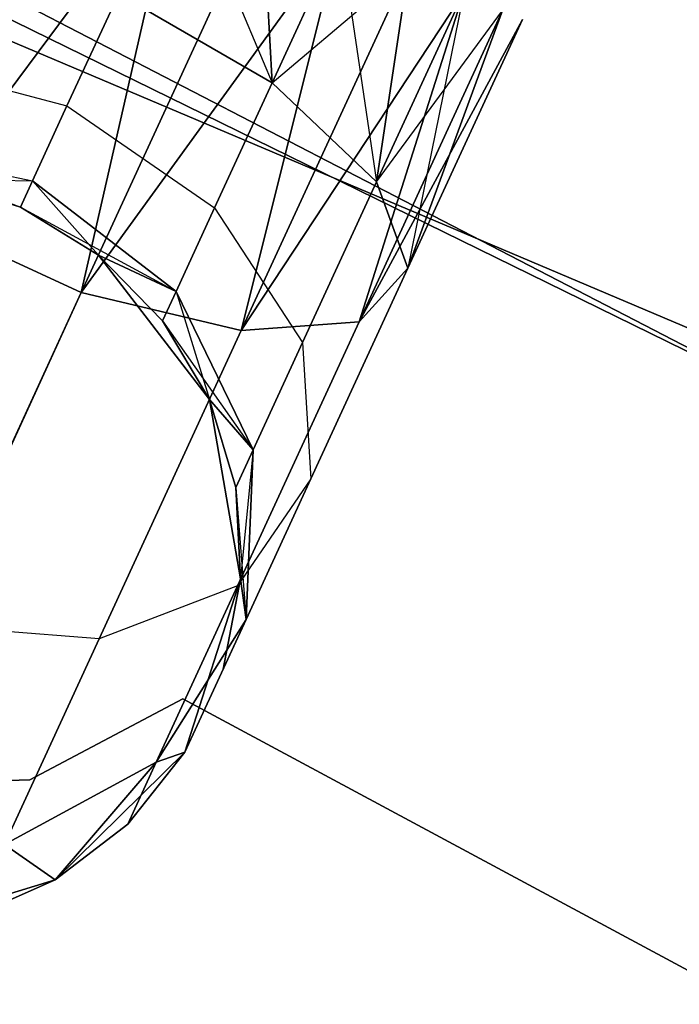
# Model space of a CAD drawing. Extents: x -91 to 91, y -91 to 262.
# Tile 411 of 480: x 25.7 to 27.43, y 53.73 to 56.31. Entities that reach past the tile are written whole.
import ezdxf

# ---------------------------------------------------------------- set-up
doc = ezdxf.new("R2010")
doc.units = 0
doc.header["$LTSCALE"] = 25.4
doc.layers.get('0').update_dxf_attribs({"linetype": 'CONTINUOUS'})

# ---------------------------------------------------------------- blocks, each defined once
blk = doc.blocks.new('ETE0_STL_1')
at = {"color": 0}
for p, q in [((27.8505, 55.3367, 327.5076), (20.3893, 58.4985, 327.5076)), ((20.3893, 58.4985, 328.5076), (27.8505, 55.3367, 328.5076)), ((27.8505, 55.3367, 327.5076), (20.3893, 58.4985, 327.5076)), ((20.3893, 58.4985, 328.5076), (27.8505, 55.3367, 328.5076)), ((30.8683, 53.7694, 159.5), (23.5859, 57.3385, 159.5)), ((23.5859, 57.3385, 169), (30.8683, 53.7694, 169)), ((23.5859, 57.3385, 169), (30.8683, 53.7694, 169)), ((30.8683, 53.7694, 159.5), (23.5859, 57.3385, 159.5)), ((24.8384, 56.8072, 330.5076), (32.0407, 53.0791, 330.5076)), ((32.0407, 53.0791, 321.0076), (24.8384, 56.8072, 321.0076)), ((32.0407, 53.0791, 321.0076), (24.8384, 56.8072, 321.0076)), ((24.8384, 56.8072, 330.5076), (32.0407, 53.0791, 330.5076)), ((25.4267, 55.7973, 319.2628), (26.1198, 56.7297, 319.0076)), ((25.4267, 55.7973, 319.2628), (26.1198, 56.7297, 319.0076)), ((26.1198, 56.7297, 171.0076), (25.4267, 55.7973, 170.7524)), ((26.1198, 56.7297, 171.0076), (25.4267, 55.7973, 170.7524)), ((25.8614, 55.597, 319.2628), (26.1198, 56.7297, 319.0076)), ((25.8614, 55.597, 319.2628), (26.1198, 56.7297, 319.0076)), ((26.1198, 56.7297, 171.0076), (25.8614, 55.597, 170.7524)), ((26.1198, 56.7297, 171.0076), (25.8614, 55.597, 170.7524)), ((26.1198, 56.7297, 169.0076), (26.3634, 56.1479, 169.0373)), ((26.1198, 56.7297, 169.0076), (26.3634, 56.1479, 169.0373)), ((25.8614, 55.597, 319.2628), (26.3372, 56.6296, 319.0367)), ((25.8614, 55.597, 319.2628), (26.3372, 56.6296, 319.0367)), ((26.3372, 56.6296, 170.9785), (25.8614, 55.597, 170.7524)), ((26.3372, 56.6296, 170.9785), (25.8614, 55.597, 170.7524)), ((26.3634, 56.1479, 320.9779), (26.3372, 56.6296, 320.9785)), ((26.3634, 56.1479, 320.9779), (26.3372, 56.6296, 320.9785)), ((26.3372, 56.6296, 169.0367), (26.3634, 56.1479, 169.0373)), ((26.3372, 56.6296, 169.0367), (26.3634, 56.1479, 169.0373)), ((25.8614, 55.597, 319.2628), (26.5419, 56.5353, 319.1222)), ((25.8614, 55.597, 319.2628), (26.5419, 56.5353, 319.1222)), ((26.5419, 56.5353, 170.8931), (25.8614, 55.597, 170.7524)), ((26.5419, 56.5353, 170.8931), (25.8614, 55.597, 170.7524)), ((26.2819, 55.497, 319.4683), (26.5419, 56.5353, 319.1222)), ((26.2819, 55.497, 319.4683), (26.5419, 56.5353, 319.1222)), ((26.5419, 56.5353, 170.8931), (26.2819, 55.497, 170.5469)), ((26.5419, 56.5353, 170.8931), (26.2819, 55.497, 170.5469)), ((26.3634, 56.1479, 320.9779), (26.5419, 56.5353, 320.8931)), ((26.3634, 56.1479, 320.9779), (26.5419, 56.5353, 320.8931)), ((26.5419, 56.5353, 169.1222), (26.3634, 56.1479, 169.0373)), ((26.5419, 56.5353, 169.1222), (26.3634, 56.1479, 169.0373)), ((26.5419, 56.5353, 169.1222), (26.638, 55.8877, 169.3306)), ((26.5419, 56.5353, 169.1222), (26.638, 55.8877, 169.3306)), ((26.2819, 55.497, 319.4683), (26.7221, 56.4522, 319.2591)), ((26.2819, 55.497, 319.4683), (26.7221, 56.4522, 319.2591)), ((26.7221, 56.4522, 170.7561), (26.2819, 55.497, 170.5469)), ((26.7221, 56.4522, 170.7561), (26.2819, 55.497, 170.5469)), ((26.3634, 56.1479, 320.9779), (26.7221, 56.4522, 320.7561)), ((26.3634, 56.1479, 320.9779), (26.7221, 56.4522, 320.7561)), ((26.638, 55.8877, 320.6847), (26.7221, 56.4522, 320.7561)), ((26.638, 55.8877, 320.6847), (26.7221, 56.4522, 320.7561)), ((26.7221, 56.4522, 169.2591), (26.638, 55.8877, 169.3306)), ((26.7221, 56.4522, 169.2591), (26.638, 55.8877, 169.3306)), ((25.9597, 56.3822, 321.0837), (25.8239, 56.0875, 321.3005)), ((25.9597, 56.3822, 321.0837), (25.8239, 56.0875, 321.3005)), ((25.8239, 56.0875, 168.7147), (25.9597, 56.3822, 168.9315)), ((25.8239, 56.0875, 168.7147), (25.9597, 56.3822, 168.9315)), ((25.9597, 56.3822, 321.0837), (26.3634, 56.1479, 320.9779)), ((25.9597, 56.3822, 321.0837), (26.3634, 56.1479, 320.9779)), ((26.3634, 56.1479, 169.0373), (25.9597, 56.3822, 168.9315)), ((26.3634, 56.1479, 169.0373), (25.9597, 56.3822, 168.9315)), ((26.2819, 55.497, 319.4683), (26.8673, 56.3854, 319.4395)), ((26.2819, 55.497, 319.4683), (26.8673, 56.3854, 319.4395)), ((26.8673, 56.3854, 170.5757), (26.2819, 55.497, 170.5469)), ((26.8673, 56.3854, 170.5757), (26.2819, 55.497, 170.5469)), ((26.592, 55.5201, 319.8322), (26.8673, 56.3854, 319.4395)), ((26.592, 55.5201, 319.8322), (26.8673, 56.3854, 319.4395)), ((26.8673, 56.3854, 170.5757), (26.592, 55.5201, 170.183)), ((26.8673, 56.3854, 170.5757), (26.592, 55.5201, 170.183)), ((26.638, 55.8877, 320.6847), (26.8673, 56.3854, 320.5757)), ((26.638, 55.8877, 320.6847), (26.8673, 56.3854, 320.5757)), ((26.8673, 56.3854, 169.4395), (26.638, 55.8877, 169.3306)), ((26.8673, 56.3854, 169.4395), (26.638, 55.8877, 169.3306)), ((26.8673, 56.3854, 169.4395), (26.7204, 55.6611, 169.744)), ((26.8673, 56.3854, 169.4395), (26.7204, 55.6611, 169.744)), ((26.592, 55.5201, 319.8322), (26.969, 56.3385, 319.653)), ((26.592, 55.5201, 319.8322), (26.969, 56.3385, 319.653)), ((26.969, 56.3385, 170.3622), (26.592, 55.5201, 170.183)), ((26.969, 56.3385, 170.3622), (26.592, 55.5201, 170.183)), ((26.638, 55.8877, 320.6847), (26.969, 56.3385, 320.3622)), ((26.638, 55.8877, 320.6847), (26.969, 56.3385, 320.3622)), ((26.7204, 55.6611, 320.2712), (26.969, 56.3385, 320.3622)), ((26.7204, 55.6611, 320.2712), (26.969, 56.3385, 320.3622)), ((26.969, 56.3385, 169.653), (26.7204, 55.6611, 169.744)), ((26.969, 56.3385, 169.653), (26.7204, 55.6611, 169.744)), ((26.592, 55.5201, 319.8322), (27.0214, 56.3143, 319.8871)), ((26.592, 55.5201, 319.8322), (27.0214, 56.3143, 319.8871)), ((27.0214, 56.3143, 170.1281), (26.592, 55.5201, 170.183)), ((27.0214, 56.3143, 170.1281), (26.592, 55.5201, 170.183)), ((26.7204, 55.6611, 320.2712), (27.0214, 56.3143, 320.1281)), ((26.7204, 55.6611, 320.2712), (27.0214, 56.3143, 319.8871)), ((26.7204, 55.6611, 320.2712), (27.0214, 56.3143, 320.1281)), ((26.7204, 55.6611, 320.2712), (27.0214, 56.3143, 319.8871)), ((27.0214, 56.3143, 170.1281), (26.7204, 55.6611, 169.744)), ((27.0214, 56.3143, 169.8871), (26.7204, 55.6611, 169.744)), ((27.0214, 56.3143, 169.8871), (26.7204, 55.6611, 169.744)), ((27.0214, 56.3143, 170.1281), (26.7204, 55.6611, 169.744)), ((25.3679, 56.2084, 321.2195), (25.8239, 56.0875, 321.3005)), ((25.3679, 56.2084, 321.2195), (25.8239, 56.0875, 321.3005)), ((25.3679, 56.2084, 168.7957), (25.8239, 56.0875, 168.7147)), ((25.3679, 56.2084, 168.7957), (25.8239, 56.0875, 168.7147)), ((26.2121, 55.8195, 321.2195), (26.3634, 56.1479, 320.9779)), ((26.2121, 55.8195, 321.2195), (26.3634, 56.1479, 320.9779)), ((26.3634, 56.1479, 169.0373), (26.2121, 55.8195, 168.7957)), ((26.3634, 56.1479, 169.0373), (26.2121, 55.8195, 168.7957)), ((26.3634, 56.1479, 320.9779), (26.638, 55.8877, 320.6847)), ((26.3634, 56.1479, 320.9779), (26.638, 55.8877, 320.6847)), ((26.638, 55.8877, 169.3306), (26.3634, 56.1479, 169.0373)), ((26.638, 55.8877, 169.3306), (26.3634, 56.1479, 169.0373)), ((25.8239, 56.0875, 321.3005), (25.7332, 55.8906, 321.6249)), ((25.8239, 56.0875, 321.3005), (25.7332, 55.8906, 321.6249)), ((25.7332, 55.8906, 168.3903), (25.8239, 56.0875, 168.7147)), ((25.7332, 55.8906, 168.3903), (25.8239, 56.0875, 168.7147)), ((25.8239, 56.0875, 321.3005), (26.2121, 55.8195, 321.2195)), ((25.8239, 56.0875, 321.3005), (26.2121, 55.8195, 321.2195)), ((25.8239, 56.0875, 168.7147), (26.2121, 55.8195, 168.7957)), ((25.8239, 56.0875, 168.7147), (26.2121, 55.8195, 168.7957)), ((25.2668, 55.989, 321.5811), (25.7332, 55.8906, 321.6249)), ((25.2668, 55.989, 321.5811), (25.7332, 55.8906, 321.6249)), ((25.2668, 55.989, 168.4341), (25.7013, 55.8215, 168.0076)), ((25.2668, 55.989, 168.4341), (25.7013, 55.8215, 168.0076)), ((25.2668, 55.989, 168.4341), (25.7332, 55.8906, 168.3903)), ((25.2668, 55.989, 168.4341), (25.7332, 55.8906, 168.3903)), ((25.7013, 55.8215, 327.5076), (25.4718, 55.8952, 327.5076)), ((25.4718, 55.8952, 163.5076), (25.7013, 55.8215, 163.5076)), ((25.7013, 55.8215, 322.0076), (25.4718, 55.8952, 322.0076)), ((25.7013, 55.8215, 327.5076), (25.4718, 55.8952, 327.5076)), ((25.4718, 55.8952, 322.0076), (25.7332, 55.8906, 321.6249)), ((25.4718, 55.8952, 322.0076), (25.7332, 55.8906, 321.6249)), ((25.7013, 55.8215, 322.0076), (25.4718, 55.8952, 322.0076)), ((25.7013, 55.8215, 168.0076), (25.4718, 55.8952, 168.0076)), ((25.7013, 55.8215, 168.0076), (25.4718, 55.8952, 168.0076)), ((25.4718, 55.8952, 163.5076), (25.7013, 55.8215, 163.5076)), ((25.7332, 55.8906, 321.6249), (25.7013, 55.8215, 322.0076)), ((25.7332, 55.8906, 321.6249), (25.7013, 55.8215, 322.0076)), ((25.7013, 55.8215, 168.0076), (25.7332, 55.8906, 168.3903)), ((25.7013, 55.8215, 168.0076), (25.7332, 55.8906, 168.3903)), ((26.111, 55.6, 321.5811), (25.7332, 55.8906, 321.6249)), ((26.111, 55.6, 321.5811), (25.7332, 55.8906, 321.6249)), ((25.7332, 55.8906, 168.3903), (25.9065, 55.695, 168.0076)), ((25.7332, 55.8906, 168.3903), (25.9065, 55.695, 168.0076)), ((25.7332, 55.8906, 168.3903), (26.111, 55.6, 168.4341)), ((25.7332, 55.8906, 168.3903), (26.111, 55.6, 168.4341)), ((26.4436, 55.4657, 320.9951), (26.638, 55.8877, 320.6847)), ((26.4436, 55.4657, 320.9951), (26.638, 55.8877, 320.6847)), ((26.638, 55.8877, 169.3306), (26.4436, 55.4657, 169.0201)), ((26.638, 55.8877, 169.3306), (26.4436, 55.4657, 169.0201)), ((26.638, 55.8877, 320.6847), (26.7204, 55.6611, 320.2712)), ((26.638, 55.8877, 320.6847), (26.7204, 55.6611, 320.2712)), ((26.7204, 55.6611, 169.744), (26.638, 55.8877, 169.3306)), ((26.7204, 55.6611, 169.744), (26.638, 55.8877, 169.3306)), ((25.9065, 55.695, 327.5076), (25.7013, 55.8215, 327.5076)), ((25.7013, 55.8215, 163.5076), (25.9065, 55.695, 163.5076)), ((25.9065, 55.695, 322.0076), (25.7013, 55.8215, 322.0076)), ((25.7013, 55.8215, 322.0076), (25.7013, 55.8215, 327.5076)), ((25.9065, 55.695, 327.5076), (25.7013, 55.8215, 327.5076)), ((25.7013, 55.8215, 322.0076), (25.7013, 55.8215, 327.5076)), ((25.7013, 55.8215, 322.0076), (26.111, 55.6, 321.5811)), ((25.9065, 55.695, 322.0076), (25.7013, 55.8215, 322.0076)), ((25.7013, 55.8215, 322.0076), (26.111, 55.6, 321.5811)), ((25.9065, 55.695, 168.0076), (25.7013, 55.8215, 168.0076)), ((25.7013, 55.8215, 168.0076), (25.7013, 55.8215, 163.5076)), ((25.7013, 55.8215, 168.0076), (25.7013, 55.8215, 163.5076)), ((25.9065, 55.695, 168.0076), (25.7013, 55.8215, 168.0076)), ((25.7013, 55.8215, 163.5076), (25.9065, 55.695, 163.5076)), ((26.111, 55.6, 321.5811), (26.2121, 55.8195, 321.2195)), ((26.111, 55.6, 321.5811), (26.2121, 55.8195, 321.2195)), ((26.2121, 55.8195, 168.7957), (26.111, 55.6, 168.4341)), ((26.2121, 55.8195, 168.7957), (26.111, 55.6, 168.4341)), ((26.2121, 55.8195, 321.2195), (26.4436, 55.4657, 320.9951)), ((26.2121, 55.8195, 321.2195), (26.4436, 55.4657, 320.9951)), ((26.2121, 55.8195, 168.7957), (26.4436, 55.4657, 169.0201)), ((26.2121, 55.8195, 168.7957), (26.4436, 55.4657, 169.0201)), ((25.8614, 55.597, 319.2628), (25.4267, 55.7973, 319.2628)), ((25.8614, 55.597, 319.2628), (25.4267, 55.7973, 319.2628)), ((25.4267, 55.7973, 170.7524), (25.8614, 55.597, 170.7524)), ((25.4267, 55.7973, 170.7524), (25.8614, 55.597, 170.7524)), ((26.1984, 55.3156, 327.5076), (25.9065, 55.695, 327.5076)), ((25.9065, 55.695, 163.5076), (26.1984, 55.3156, 163.5076)), ((26.0755, 55.523, 322.0076), (25.9065, 55.695, 327.5076)), ((26.1984, 55.3156, 327.5076), (25.9065, 55.695, 327.5076)), ((26.0755, 55.523, 322.0076), (25.9065, 55.695, 327.5076)), ((26.0755, 55.523, 322.0076), (25.9065, 55.695, 322.0076)), ((25.9065, 55.695, 322.0076), (25.9065, 55.695, 327.5076)), ((25.9065, 55.695, 322.0076), (25.9065, 55.695, 327.5076)), ((25.9065, 55.695, 322.0076), (26.111, 55.6, 321.5811)), ((25.9065, 55.695, 322.0076), (26.111, 55.6, 321.5811)), ((26.0755, 55.523, 322.0076), (25.9065, 55.695, 322.0076)), ((26.111, 55.6, 168.4341), (25.9065, 55.695, 168.0076)), ((26.111, 55.6, 168.4341), (25.9065, 55.695, 168.0076)), ((26.0755, 55.523, 168.0076), (25.9065, 55.695, 168.0076)), ((25.9065, 55.695, 163.5076), (26.0755, 55.523, 168.0076)), ((25.9065, 55.695, 163.5076), (26.1984, 55.3156, 163.5076)), ((25.9065, 55.695, 168.0076), (25.9065, 55.695, 163.5076)), ((25.9065, 55.695, 168.0076), (25.9065, 55.695, 163.5076)), ((26.0755, 55.523, 168.0076), (25.9065, 55.695, 168.0076)), ((25.9065, 55.695, 163.5076), (26.0755, 55.523, 168.0076)), ((26.4653, 55.1073, 320.6786), (26.7204, 55.6611, 320.2712)), ((26.4653, 55.1073, 320.6786), (26.7204, 55.6611, 320.2712)), ((26.7204, 55.6611, 169.744), (26.4653, 55.1073, 169.3366)), ((26.7204, 55.6611, 169.744), (26.4653, 55.1073, 169.3366)), ((26.7204, 55.6611, 320.2712), (26.592, 55.5201, 319.8322)), ((26.7204, 55.6611, 320.2712), (26.592, 55.5201, 319.8322)), ((26.592, 55.5201, 170.183), (26.7204, 55.6611, 169.744)), ((26.592, 55.5201, 170.183), (26.7204, 55.6611, 169.744)), ((25.4581, 54.7216, 319.9068), (25.8614, 55.597, 319.2628)), ((25.4581, 54.7216, 319.9068), (25.8614, 55.597, 319.2628)), ((25.8614, 55.597, 170.7524), (25.4581, 54.7216, 170.1084)), ((25.8614, 55.597, 170.7524), (25.4581, 54.7216, 170.1084)), ((26.2819, 55.497, 319.4683), (25.8614, 55.597, 319.2628)), ((26.2819, 55.497, 319.4683), (25.8614, 55.597, 319.2628)), ((25.8614, 55.597, 170.7524), (26.2819, 55.497, 170.5469)), ((25.8614, 55.597, 170.7524), (26.2819, 55.497, 170.5469)), ((26.0755, 55.523, 322.0076), (26.111, 55.6, 321.5811)), ((26.0755, 55.523, 322.0076), (26.111, 55.6, 321.5811)), ((26.111, 55.6, 168.4341), (26.0755, 55.523, 168.0076)), ((26.111, 55.6, 168.4341), (26.0755, 55.523, 168.0076)), ((26.3137, 55.1838, 321.4596), (26.111, 55.6, 321.5811)), ((26.3137, 55.1838, 321.4596), (26.111, 55.6, 321.5811)), ((26.111, 55.6, 168.4341), (26.1984, 55.3156, 168.0076)), ((26.111, 55.6, 168.4341), (26.1984, 55.3156, 168.0076)), ((26.111, 55.6, 168.4341), (26.3137, 55.1838, 168.5556)), ((26.111, 55.6, 168.4341), (26.3137, 55.1838, 168.5556)), ((26.1984, 55.3156, 322.0076), (26.0755, 55.523, 322.0076)), ((26.0755, 55.523, 322.0076), (26.1984, 55.3156, 327.5076)), ((26.0755, 55.523, 322.0076), (26.1984, 55.3156, 327.5076)), ((26.0755, 55.523, 322.0076), (26.3137, 55.1838, 321.4596)), ((26.1984, 55.3156, 322.0076), (26.0755, 55.523, 322.0076)), ((26.0755, 55.523, 322.0076), (26.3137, 55.1838, 321.4596)), ((26.1984, 55.3156, 168.0076), (26.0755, 55.523, 168.0076)), ((26.0755, 55.523, 168.0076), (26.1984, 55.3156, 163.5076)), ((26.0755, 55.523, 168.0076), (26.1984, 55.3156, 163.5076)), ((26.1984, 55.3156, 168.0076), (26.0755, 55.523, 168.0076)), ((26.2723, 54.8263, 320.3427), (26.592, 55.5201, 319.8322)), ((26.2723, 54.8263, 320.3427), (26.592, 55.5201, 319.8322)), ((26.592, 55.5201, 170.183), (26.2723, 54.8263, 169.6726)), ((26.592, 55.5201, 170.183), (26.2723, 54.8263, 169.6726)), ((26.592, 55.5201, 319.8322), (26.2819, 55.497, 319.4683)), ((26.592, 55.5201, 319.8322), (26.2819, 55.497, 319.4683)), ((26.2819, 55.497, 170.5469), (26.592, 55.5201, 170.183)), ((26.2819, 55.497, 170.5469), (26.592, 55.5201, 170.183)), ((25.9088, 54.6871, 320.0641), (26.2819, 55.497, 319.4683)), ((25.9088, 54.6871, 320.0641), (26.2819, 55.497, 319.4683)), ((26.2819, 55.497, 170.5469), (25.9088, 54.6871, 169.9511)), ((26.2819, 55.497, 170.5469), (25.9088, 54.6871, 169.9511)), ((26.3137, 55.1838, 321.4596), (26.4436, 55.4657, 320.9951)), ((26.3137, 55.1838, 321.4596), (26.4436, 55.4657, 320.9951)), ((26.4436, 55.4657, 169.0201), (26.3137, 55.1838, 168.5556)), ((26.4436, 55.4657, 169.0201), (26.3137, 55.1838, 168.5556)), ((26.4436, 55.4657, 320.9951), (26.4653, 55.1073, 320.6786)), ((26.4436, 55.4657, 320.9951), (26.4653, 55.1073, 320.6786)), ((26.4436, 55.4657, 169.0201), (26.4653, 55.1073, 169.3366)), ((26.4436, 55.4657, 169.0201), (26.4653, 55.1073, 169.3366)), ((26.2805, 54.8441, 327.5076), (26.1984, 55.3156, 327.5076)), ((26.1984, 55.3156, 163.5076), (26.2805, 54.8441, 163.5076)), ((26.2681, 55.0848, 322.0076), (26.1984, 55.3156, 327.5076)), ((26.2805, 54.8441, 327.5076), (26.1984, 55.3156, 327.5076)), ((26.2681, 55.0848, 322.0076), (26.1984, 55.3156, 322.0076)), ((26.1984, 55.3156, 322.0076), (26.1984, 55.3156, 327.5076)), ((26.2681, 55.0848, 322.0076), (26.1984, 55.3156, 327.5076)), ((26.1984, 55.3156, 322.0076), (26.1984, 55.3156, 327.5076)), ((26.1984, 55.3156, 322.0076), (26.3137, 55.1838, 321.4596)), ((26.1984, 55.3156, 322.0076), (26.3137, 55.1838, 321.4596)), ((26.2681, 55.0848, 322.0076), (26.1984, 55.3156, 322.0076)), ((26.3137, 55.1838, 168.5556), (26.1984, 55.3156, 168.0076)), ((26.3137, 55.1838, 168.5556), (26.1984, 55.3156, 168.0076)), ((26.2681, 55.0848, 168.0076), (26.1984, 55.3156, 168.0076)), ((26.1984, 55.3156, 163.5076), (26.2681, 55.0848, 168.0076)), ((26.1984, 55.3156, 163.5076), (26.2805, 54.8441, 163.5076)), ((26.1984, 55.3156, 168.0076), (26.1984, 55.3156, 163.5076)), ((26.1984, 55.3156, 168.0076), (26.1984, 55.3156, 163.5076)), ((26.2681, 55.0848, 168.0076), (26.1984, 55.3156, 168.0076)), ((26.1984, 55.3156, 163.5076), (26.2681, 55.0848, 168.0076)), ((26.2681, 55.0848, 322.0076), (26.3137, 55.1838, 321.4596)), ((26.2681, 55.0848, 322.0076), (26.3137, 55.1838, 321.4596)), ((26.3137, 55.1838, 168.5556), (26.2681, 55.0848, 168.0076)), ((26.3137, 55.1838, 168.5556), (26.2681, 55.0848, 168.0076)), ((26.3137, 55.1838, 168.5556), (26.2805, 54.8441, 168.0076)), ((26.3137, 55.1838, 168.5556), (26.2805, 54.8441, 168.0076)), ((26.2948, 54.7373, 321.2884), (26.3137, 55.1838, 321.4596)), ((26.2948, 54.7373, 321.2884), (26.3137, 55.1838, 321.4596)), ((26.3137, 55.1838, 168.5556), (26.2948, 54.7373, 168.7269)), ((26.3137, 55.1838, 168.5556), (26.2948, 54.7373, 168.7269)), ((26.4653, 55.1073, 320.6786), (26.2723, 54.8263, 320.3427)), ((26.4653, 55.1073, 320.6786), (26.2723, 54.8263, 320.3427)), ((26.4653, 55.1073, 169.3366), (26.2723, 54.8263, 169.6726)), ((26.4653, 55.1073, 169.3366), (26.2723, 54.8263, 169.6726)), ((26.2948, 54.7373, 321.2884), (26.4653, 55.1073, 320.6786)), ((26.2948, 54.7373, 321.2884), (26.4653, 55.1073, 320.6786)), ((26.4653, 55.1073, 169.3366), (26.2948, 54.7373, 168.7269)), ((26.4653, 55.1073, 169.3366), (26.2948, 54.7373, 168.7269)), ((26.2805, 54.8441, 322.0076), (26.2681, 55.0848, 322.0076)), ((26.2681, 55.0848, 322.0076), (26.2805, 54.8441, 327.5076)), ((26.2681, 55.0848, 322.0076), (26.2805, 54.8441, 327.5076)), ((26.2681, 55.0848, 322.0076), (26.2948, 54.7373, 321.2884)), ((26.2681, 55.0848, 322.0076), (26.2948, 54.7373, 321.2884)), ((26.2805, 54.8441, 322.0076), (26.2681, 55.0848, 322.0076)), ((26.2805, 54.8441, 168.0076), (26.2681, 55.0848, 168.0076)), ((26.2681, 55.0848, 168.0076), (26.2805, 54.8441, 163.5076)), ((26.2681, 55.0848, 168.0076), (26.2805, 54.8441, 163.5076)), ((26.2805, 54.8441, 168.0076), (26.2681, 55.0848, 168.0076)), ((26.1341, 54.3884, 327.5076), (26.2805, 54.8441, 327.5076)), ((26.2805, 54.8441, 163.5076), (26.1341, 54.3884, 163.5076)), ((26.1341, 54.3884, 327.5076), (26.2805, 54.8441, 327.5076)), ((26.2805, 54.8441, 163.5076), (26.1341, 54.3884, 163.5076)), ((26.235, 54.6073, 322.0076), (26.2805, 54.8441, 327.5076)), ((26.235, 54.6073, 322.0076), (26.2805, 54.8441, 322.0076)), ((26.235, 54.6073, 322.0076), (26.2805, 54.8441, 327.5076)), ((26.235, 54.6073, 322.0076), (26.2805, 54.8441, 322.0076)), ((26.235, 54.6073, 168.0076), (26.2805, 54.8441, 168.0076)), ((26.2805, 54.8441, 163.5076), (26.235, 54.6073, 168.0076)), ((26.235, 54.6073, 168.0076), (26.2805, 54.8441, 168.0076)), ((26.2805, 54.8441, 163.5076), (26.235, 54.6073, 168.0076)), ((26.2805, 54.8441, 322.0076), (26.2805, 54.8441, 327.5076)), ((26.2805, 54.8441, 322.0076), (26.2805, 54.8441, 327.5076)), ((26.2805, 54.8441, 322.0076), (26.2948, 54.7373, 321.2884)), ((26.2805, 54.8441, 322.0076), (26.2948, 54.7373, 321.2884)), ((26.2948, 54.7373, 168.7269), (26.2805, 54.8441, 168.0076)), ((26.2948, 54.7373, 168.7269), (26.2805, 54.8441, 168.0076)), ((26.2805, 54.8441, 168.0076), (26.2805, 54.8441, 163.5076)), ((26.2805, 54.8441, 168.0076), (26.2805, 54.8441, 163.5076)), ((26.2723, 54.8263, 320.3427), (25.9088, 54.6871, 320.0641)), ((26.2723, 54.8263, 320.3427), (25.9088, 54.6871, 320.0641)), ((26.2723, 54.8263, 169.6726), (25.9088, 54.6871, 169.9511)), ((26.2723, 54.8263, 169.6726), (25.9088, 54.6871, 169.9511)), ((26.0587, 54.3627, 321.1065), (26.2723, 54.8263, 320.3427)), ((26.0587, 54.3627, 321.1065), (26.2723, 54.8263, 320.3427)), ((26.2723, 54.8263, 169.6726), (26.0587, 54.3627, 168.9087)), ((26.2723, 54.8263, 169.6726), (26.0587, 54.3627, 168.9087)), ((25.9088, 54.6871, 320.0641), (25.4581, 54.7216, 319.9068)), ((25.9088, 54.6871, 320.0641), (25.4581, 54.7216, 319.9068)), ((25.9088, 54.6871, 169.9511), (25.4581, 54.7216, 170.1084)), ((25.9088, 54.6871, 169.9511), (25.4581, 54.7216, 170.1084)), ((26.0587, 54.3627, 321.1065), (26.2948, 54.7373, 321.2884)), ((26.0587, 54.3627, 321.1065), (26.2948, 54.7373, 321.2884)), ((26.2948, 54.7373, 168.7269), (26.0587, 54.3627, 168.9087)), ((26.2948, 54.7373, 168.7269), (26.0587, 54.3627, 168.9087)), ((26.1341, 54.3884, 322.0076), (26.2948, 54.7373, 321.2884)), ((26.1341, 54.3884, 322.0076), (26.2948, 54.7373, 321.2884)), ((26.2948, 54.7373, 168.7269), (26.1341, 54.3884, 168.0076)), ((26.2948, 54.7373, 168.7269), (26.1341, 54.3884, 168.0076)), ((26.235, 54.6073, 322.0076), (26.2948, 54.7373, 321.2884)), ((26.235, 54.6073, 322.0076), (26.2948, 54.7373, 321.2884)), ((26.2948, 54.7373, 168.7269), (26.235, 54.6073, 168.0076)), ((26.2948, 54.7373, 168.7269), (26.235, 54.6073, 168.0076)), ((25.6595, 54.146, 320.9558), (25.9088, 54.6871, 320.0641)), ((25.6595, 54.146, 320.9558), (25.9088, 54.6871, 320.0641)), ((25.9088, 54.6871, 169.9511), (25.6595, 54.146, 169.0594)), ((25.9088, 54.6871, 169.9511), (25.6595, 54.146, 169.0594)), ((26.235, 54.6073, 322.0076), (26.1341, 54.3884, 327.5076)), ((26.235, 54.6073, 322.0076), (26.1341, 54.3884, 327.5076)), ((26.235, 54.6073, 168.0076), (26.1341, 54.3884, 163.5076)), ((26.235, 54.6073, 168.0076), (26.1341, 54.3884, 163.5076)), ((25.7262, 54.3157, 164.5076), (26.1289, 54.5294, 164.5076)), ((26.1289, 54.5294, 162.5076), (25.7262, 54.3157, 162.5076)), ((26.1289, 54.5294, 162.5076), (25.7262, 54.3157, 162.5076)), ((25.7262, 54.3157, 164.5076), (26.1289, 54.5294, 164.5076)), ((26.1289, 54.5294, 164.5076), (26.1289, 54.5294, 162.5076)), ((26.1289, 54.5294, 164.5076), (31.079, 51.8678, 164.5076)), ((31.079, 51.8678, 162.5076), (26.1289, 54.5294, 162.5076)), ((26.1289, 54.5294, 164.5076), (26.1289, 54.5294, 162.5076)), ((31.079, 51.8678, 162.5076), (26.1289, 54.5294, 162.5076)), ((26.1289, 54.5294, 164.5076), (31.079, 51.8678, 164.5076)), ((25.7927, 54.0529, 327.5076), (26.1341, 54.3884, 327.5076)), ((26.1341, 54.3884, 163.5076), (25.7927, 54.0529, 163.5076)), ((25.7927, 54.0529, 327.5076), (26.1341, 54.3884, 327.5076)), ((26.1341, 54.3884, 163.5076), (25.7927, 54.0529, 163.5076)), ((25.9837, 54.1999, 322.0076), (26.1341, 54.3884, 327.5076)), ((25.9837, 54.1999, 322.0076), (26.1341, 54.3884, 322.0076)), ((25.9837, 54.1999, 322.0076), (26.1341, 54.3884, 327.5076)), ((25.9837, 54.1999, 322.0076), (26.1341, 54.3884, 322.0076)), ((25.9837, 54.1999, 168.0076), (26.1341, 54.3884, 168.0076)), ((26.1341, 54.3884, 163.5076), (25.9837, 54.1999, 168.0076)), ((25.9837, 54.1999, 168.0076), (26.1341, 54.3884, 168.0076)), ((26.1341, 54.3884, 163.5076), (25.9837, 54.1999, 168.0076)), ((26.1341, 54.3884, 322.0076), (26.0587, 54.3627, 321.1065)), ((26.1341, 54.3884, 322.0076), (26.0587, 54.3627, 321.1065)), ((26.0587, 54.3627, 168.9087), (26.1341, 54.3884, 168.0076)), ((26.0587, 54.3627, 168.9087), (26.1341, 54.3884, 168.0076)), ((26.1341, 54.3884, 322.0076), (26.1341, 54.3884, 327.5076)), ((26.1341, 54.3884, 322.0076), (26.1341, 54.3884, 327.5076)), ((26.1341, 54.3884, 168.0076), (26.1341, 54.3884, 163.5076)), ((26.1341, 54.3884, 168.0076), (26.1341, 54.3884, 163.5076)), ((25.6595, 54.146, 320.9558), (26.0587, 54.3627, 321.1065)), ((25.6595, 54.146, 320.9558), (26.0587, 54.3627, 321.1065)), ((26.0587, 54.3627, 168.9087), (25.6595, 54.146, 169.0594)), ((26.0587, 54.3627, 168.9087), (25.6595, 54.146, 169.0594)), ((25.7927, 54.0529, 322.0076), (26.0587, 54.3627, 321.1065)), ((25.7927, 54.0529, 322.0076), (26.0587, 54.3627, 321.1065)), ((26.0587, 54.3627, 168.9087), (25.7927, 54.0529, 168.0076)), ((26.0587, 54.3627, 168.9087), (25.7927, 54.0529, 168.0076)), ((25.9837, 54.1999, 322.0076), (26.0587, 54.3627, 321.1065)), ((25.9837, 54.1999, 322.0076), (26.0587, 54.3627, 321.1065)), ((26.0587, 54.3627, 168.9087), (25.9837, 54.1999, 168.0076)), ((26.0587, 54.3627, 168.9087), (25.9837, 54.1999, 168.0076)), ((25.2706, 54.3028, 164.5076), (25.7262, 54.3157, 164.5076)), ((25.7262, 54.3157, 162.5076), (25.2706, 54.3028, 162.5076)), ((25.7262, 54.3157, 162.5076), (25.2706, 54.3028, 162.5076)), ((25.2706, 54.3028, 164.5076), (25.7262, 54.3157, 164.5076)), ((25.7262, 54.3157, 164.5076), (25.7262, 54.3157, 162.5076)), ((25.7262, 54.3157, 164.5076), (25.7262, 54.3157, 162.5076)), ((25.7927, 54.0529, 322.0076), (25.9837, 54.1999, 322.0076)), ((25.9837, 54.1999, 322.0076), (25.7927, 54.0529, 327.5076)), ((25.9837, 54.1999, 322.0076), (25.7927, 54.0529, 327.5076)), ((25.7927, 54.0529, 322.0076), (25.9837, 54.1999, 322.0076)), ((25.7927, 54.0529, 168.0076), (25.9837, 54.1999, 168.0076)), ((25.9837, 54.1999, 168.0076), (25.7927, 54.0529, 163.5076)), ((25.9837, 54.1999, 168.0076), (25.7927, 54.0529, 163.5076)), ((25.7927, 54.0529, 168.0076), (25.9837, 54.1999, 168.0076)), ((25.7927, 54.0529, 322.0076), (25.6595, 54.146, 320.9558)), ((25.7927, 54.0529, 322.0076), (25.6595, 54.146, 320.9558)), ((25.6595, 54.146, 169.0594), (25.7927, 54.0529, 168.0076)), ((25.6595, 54.146, 169.0594), (25.7927, 54.0529, 168.0076)), ((25.3345, 53.9146, 327.5076), (25.7927, 54.0529, 327.5076)), ((25.7927, 54.0529, 163.5076), (25.3345, 53.9146, 163.5076)), ((25.3345, 53.9146, 327.5076), (25.7927, 54.0529, 327.5076)), ((25.7927, 54.0529, 163.5076), (25.3345, 53.9146, 163.5076)), ((25.572, 53.9559, 322.0076), (25.7927, 54.0529, 327.5076)), ((25.572, 53.9559, 322.0076), (25.7927, 54.0529, 322.0076)), ((25.572, 53.9559, 322.0076), (25.7927, 54.0529, 327.5076)), ((25.572, 53.9559, 322.0076), (25.7927, 54.0529, 322.0076)), ((25.572, 53.9559, 168.0076), (25.7927, 54.0529, 168.0076)), ((25.7927, 54.0529, 163.5076), (25.572, 53.9559, 168.0076)), ((25.572, 53.9559, 168.0076), (25.7927, 54.0529, 168.0076)), ((25.7927, 54.0529, 163.5076), (25.572, 53.9559, 168.0076)), ((25.7927, 54.0529, 322.0076), (25.7927, 54.0529, 327.5076)), ((25.7927, 54.0529, 322.0076), (25.7927, 54.0529, 327.5076)), ((25.7927, 54.0529, 168.0076), (25.7927, 54.0529, 163.5076)), ((25.7927, 54.0529, 168.0076), (25.7927, 54.0529, 163.5076))]:
    blk.add_line(p, q, dxfattribs=at)

msp = doc.modelspace()

# ---------------------------------------------------------------- block references
at = {"color": 253}
msp.add_blockref('ETE0_STL_1', (0, 0), dxfattribs=at)

doc.saveas('drawing.dxf')
